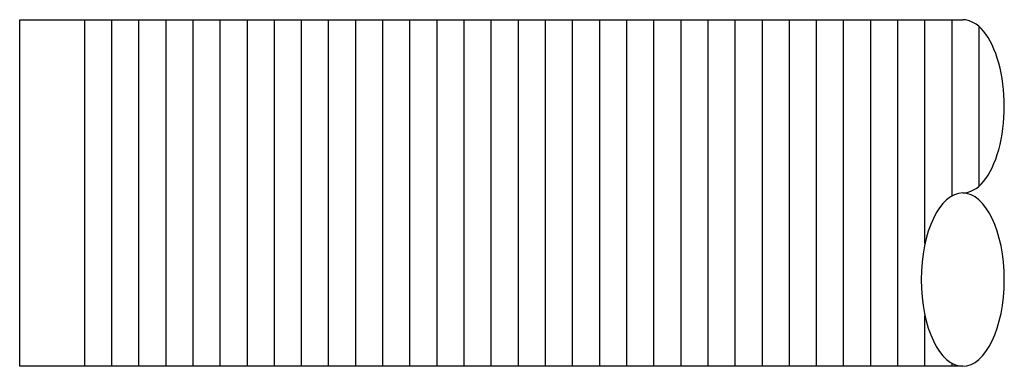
# Model space of a CAD drawing. Extents: x -285 to 5863, y 308 to 3178.
# Tile 501 of 622: x 2952 to 2964, y 825 to 829. Entities that reach past the tile are written whole.
import ezdxf

# ---------------------------------------------------------------- set-up
doc = ezdxf.new("R2010")
doc.units = 0
doc.header["$MEASUREMENT"] = 0
doc.layers.add('BOARDER-TXT', color=2, linetype='CONTINUOUS')
doc.layers.add('CONDUIT', color=2, linetype='CONTINUOUS')

msp = doc.modelspace()

# ---------------------------------------------------------------- hatches: boundary and pattern name
at = {"layer": 'BOARDER-TXT'}
h = msp.add_hatch(dxfattribs=at)
h.set_pattern_fill('ANSI31', color=256, scale=2.5, angle=225)
h.set_pattern_definition([(270, (2253.2667, 4138.64906), (0.3125, -7e-17), [])])
h.paths.add_polyline_path([(2963.17838, 827.06371), (2963.1883, 827.05902), (2963.18336, 827.06158)])
h.paths.add_polyline_path([(2963.19817, 825.11842), (2963.1883, 825.11329), (2963.19326, 825.11564)])
h.paths.add_polyline_path([(2963.21774, 825.12999), (2963.20798, 825.12399), (2963.21289, 825.12677)])
h.paths.add_polyline_path([(2963.17838, 825.1086), (2963.16841, 825.10435), (2963.17342, 825.10625)])
h.paths.add_polyline_path([(2963.09776, 827.08525), (2963.10792, 827.08413), (2963.10284, 827.08492)])
h.paths.add_polyline_path([(2963.15841, 825.10054), (2963.14836, 825.09717), (2963.1534, 825.09863)])
h.paths.add_polyline_path([(2963.11806, 827.08255), (2963.12818, 827.08053), (2963.12313, 827.08177)])
h.paths.add_polyline_path([(2963.13829, 825.09426), (2963.12818, 825.09178), (2963.13325, 825.0928)])
h.paths.add_polyline_path([(2963.13829, 827.07806), (2963.14836, 827.07514), (2963.14334, 827.07682)])
h.paths.add_polyline_path([(2963.11806, 825.08976), (2963.10792, 825.08818), (2963.113, 825.08875)])
h.paths.add_polyline_path([(2963.15841, 827.07177), (2963.16841, 827.06796), (2963.16343, 827.07009)])
h.paths.add_polyline_path([(2952.8379, 825.08616), (2963.07742, 825.08616), (2963.06725, 825.08638), (2963.05708, 825.08706), (2963.04692, 825.08818), (2963.03678, 825.08976), (2963.02666, 825.09178), (2963.01655, 825.09426), (2963.00648, 825.09717), (2962.99643, 825.10054), (2962.98643, 825.10435), (2962.97646, 825.1086), (2962.96654, 825.11329), (2962.95667, 825.11842), (2962.94686, 825.12399), (2962.9371, 825.12999), (2962.92741, 825.13642), (2962.91778, 825.14328), (2962.90822, 825.15056), (2962.89875, 825.15827), (2962.88935, 825.16639), (2962.88004, 825.17493), (2962.87081, 825.18388), (2962.86168, 825.19323), (2962.85265, 825.20299), (2962.84372, 825.21314), (2962.83489, 825.22369), (2962.82617, 825.23463), (2962.81757, 825.24595), (2962.80908, 825.25765), (2962.80071, 825.26972), (2962.79247, 825.28216), (2962.78436, 825.29496), (2962.77638, 825.30812), (2962.76853, 825.32163), (2962.76082, 825.33548), (2962.75326, 825.34968), (2962.74584, 825.3642), (2962.73857, 825.37905), (2962.73146, 825.39422), (2962.7245, 825.4097), (2962.7177, 825.42548), (2962.71106, 825.44156), (2962.70458, 825.45794), (2962.69828, 825.47459), (2962.69214, 825.49152), (2962.68618, 825.50872), (2962.6804, 825.52618), (2962.67479, 825.54389), (2962.66937, 825.56185), (2962.66413, 825.58004), (2962.65907, 825.59846), (2962.6542, 825.6171), (2962.64953, 825.63595), (2962.64505, 825.65501), (2962.64076, 825.67425), (2962.63667, 825.69369), (2962.63277, 825.7133), (2962.62908, 825.73308), (2962.62559, 825.75302), (2962.62231, 825.7731), (2962.61922, 825.79333), (2962.61635, 825.81369), (2962.61368, 825.83418), (2962.61122, 825.85478), (2962.60897, 825.87548), (2962.60694, 825.89627), (2962.60511, 825.91715), (2962.6035, 825.93811), (2962.6021, 825.95914), (2962.60092, 825.98022), (2962.59995, 826.00135), (2962.59919, 826.02252), (2962.59865, 826.04371), (2962.59833, 826.06493), (2962.59822, 826.08616), (2962.59833, 826.10738), (2962.59865, 826.1286), (2962.59919, 826.14979), (2962.59995, 826.17096), (2962.60092, 826.19209), (2962.6021, 826.21317), (2962.6035, 826.2342), (2962.60511, 826.25516), (2962.60694, 826.27604), (2962.60897, 826.29684), (2962.61122, 826.31754), (2962.61368, 826.33813), (2962.61635, 826.35862), (2962.61922, 826.37898), (2962.62231, 826.39921), (2962.62559, 826.4193), (2962.62908, 826.43923), (2962.63277, 826.45901), (2962.63667, 826.47862), (2962.64076, 826.49806), (2962.64505, 826.51731), (2962.64953, 826.53636), (2962.6542, 826.55521), (2962.65907, 826.57385), (2962.66413, 826.59227), (2962.66937, 826.61046), (2962.67479, 826.62842), (2962.6804, 826.64613), (2962.68618, 826.66359), (2962.69214, 826.68079), (2962.69828, 826.69772), (2962.70458, 826.71438), (2962.71106, 826.73075), (2962.7177, 826.74683), (2962.7245, 826.76261), (2962.73146, 826.77809), (2962.73857, 826.79326), (2962.74584, 826.80811), (2962.75326, 826.82264), (2962.76082, 826.83683), (2962.76853, 826.85068), (2962.77638, 826.86419), (2962.78436, 826.87735), (2962.79247, 826.89015), (2962.80071, 826.90259), (2962.80908, 826.91467), (2962.81757, 826.92636), (2962.82617, 826.93768), (2962.83489, 826.94862), (2962.84372, 826.95917), (2962.85265, 826.96932), (2962.86168, 826.97908), (2962.87081, 826.98844), (2962.88004, 826.99738), (2962.88935, 827.00592), (2962.89875, 827.01404), (2962.90822, 827.02175), (2962.91778, 827.02903), (2962.92741, 827.03589), (2962.9371, 827.04232), (2962.94686, 827.04832), (2962.95667, 827.05389), (2962.96654, 827.05902), (2962.97646, 827.06371), (2962.98643, 827.06796), (2962.99643, 827.07177), (2963.00648, 827.07514), (2963.01655, 827.07806), (2963.02666, 827.08053), (2963.03678, 827.08255), (2963.04692, 827.08413), (2963.05708, 827.08525), (2963.06725, 827.08593), (2963.07742, 827.08616), (2963.08759, 827.08593), (2963.08759, 827.08593), (2963.113, 827.08875), (2963.13325, 827.0928), (2963.1534, 827.09863), (2963.17342, 827.10625), (2963.19326, 827.11564), (2963.21289, 827.12677), (2963.22743, 827.13642), (2963.23706, 827.14328), (2963.24661, 827.15056), (2963.25609, 827.15827), (2963.26549, 827.16639), (2963.2748, 827.17493), (2963.28403, 827.18388), (2963.29316, 827.19323), (2963.30219, 827.20299), (2963.31112, 827.21314), (2963.31995, 827.22369), (2963.32867, 827.23463), (2963.33727, 827.24595), (2963.34576, 827.25765), (2963.35413, 827.26972), (2963.36237, 827.28216), (2963.37048, 827.29496), (2963.37846, 827.30812), (2963.38631, 827.32163), (2963.39402, 827.33548), (2963.40158, 827.34968), (2963.409, 827.3642), (2963.41627, 827.37905), (2963.42338, 827.39422), (2963.43034, 827.4097), (2963.43714, 827.42548), (2963.44378, 827.44156), (2963.45026, 827.45794), (2963.45656, 827.47459), (2963.4627, 827.49152), (2963.46866, 827.50872), (2963.47444, 827.52618), (2963.48005, 827.54389), (2963.48547, 827.56185), (2963.49071, 827.58004), (2963.49577, 827.59846), (2963.50064, 827.6171), (2963.50531, 827.63595), (2963.50979, 827.65501), (2963.51408, 827.67425), (2963.51817, 827.69369), (2963.52207, 827.7133), (2963.52576, 827.73308), (2963.52925, 827.75302), (2963.53253, 827.7731), (2963.53562, 827.79333), (2963.53849, 827.81369), (2963.54116, 827.83418), (2963.54362, 827.85478), (2963.54587, 827.87548), (2963.5479, 827.89627), (2963.54973, 827.91715), (2963.55134, 827.93811), (2963.55274, 827.95914), (2963.55392, 827.98022), (2963.55489, 828.00135), (2963.55565, 828.02252), (2963.55619, 828.04371), (2963.55651, 828.06493), (2963.55662, 828.08616), (2963.55651, 828.10738), (2963.55619, 828.1286), (2963.55565, 828.14979), (2963.55489, 828.17096), (2963.55392, 828.19209), (2963.55274, 828.21317), (2963.55134, 828.2342), (2963.54973, 828.25516), (2963.5479, 828.27604), (2963.54587, 828.29684), (2963.54362, 828.31754), (2963.54116, 828.33813), (2963.53849, 828.35862), (2963.53562, 828.37898), (2963.53253, 828.39921), (2963.52925, 828.4193), (2963.52576, 828.43923), (2963.52207, 828.45901), (2963.51817, 828.47862), (2963.51408, 828.49806), (2963.50979, 828.51731), (2963.50531, 828.53636), (2963.50064, 828.55521), (2963.49577, 828.57385), (2963.49071, 828.59227), (2963.48547, 828.61046), (2963.48005, 828.62842), (2963.47444, 828.64613), (2963.46866, 828.66359), (2963.4627, 828.68079), (2963.45656, 828.69772), (2963.45026, 828.71438), (2963.44378, 828.73075), (2963.43714, 828.74683), (2963.43034, 828.76261), (2963.42338, 828.77809), (2963.41627, 828.79326), (2963.409, 828.80811), (2963.40158, 828.82264), (2963.39402, 828.83683), (2963.38631, 828.85068), (2963.37846, 828.86419), (2963.37048, 828.87735), (2963.36237, 828.89015), (2963.35413, 828.90259), (2963.34576, 828.91467), (2963.33727, 828.92636), (2963.32867, 828.93768), (2963.31995, 828.94862), (2963.31112, 828.95917), (2963.30219, 828.96932), (2963.29316, 828.97908), (2963.28403, 828.98844), (2963.2748, 828.99738), (2963.26549, 829.00592), (2963.25609, 829.01404), (2963.24661, 829.02175), (2963.23706, 829.02903), (2963.22743, 829.03589), (2963.21774, 829.04232), (2963.20798, 829.04832), (2963.19817, 829.05389), (2963.18336, 829.06158), (2963.16343, 829.07009), (2963.14334, 829.07682), (2963.12313, 829.08177), (2963.10284, 829.08492), (2963.0842, 829.08616), (2952.8379, 829.08616)])
h.paths.add_polyline_path([(2963.08759, 825.08638), (2963.07742, 825.08616), (2963.08963, 825.08616), (2963.09776, 825.08706)])

# ---------------------------------------------------------------- linework, layer by layer
msp.add_lwpolyline([(2963.07742, 825.08616), (2952.20467, 825.08616), (2952.20467, 829.08616), (2963.07742, 829.08616)], dxfattribs=at)
at = {"layer": 'CONDUIT'}
msp.add_ellipse((2963.07742, 828.08616), major_axis=(0, 1), ratio=0.47920074, start_param=3.14159265, end_param=6.28318531, dxfattribs=at)
at = {"layer": 'CONDUIT', "extrusion": (0, 0, -1)}
msp.add_ellipse((2963.07742, 826.08616), major_axis=(0, -1), ratio=0.47920074, dxfattribs=at)

doc.saveas('drawing.dxf')
